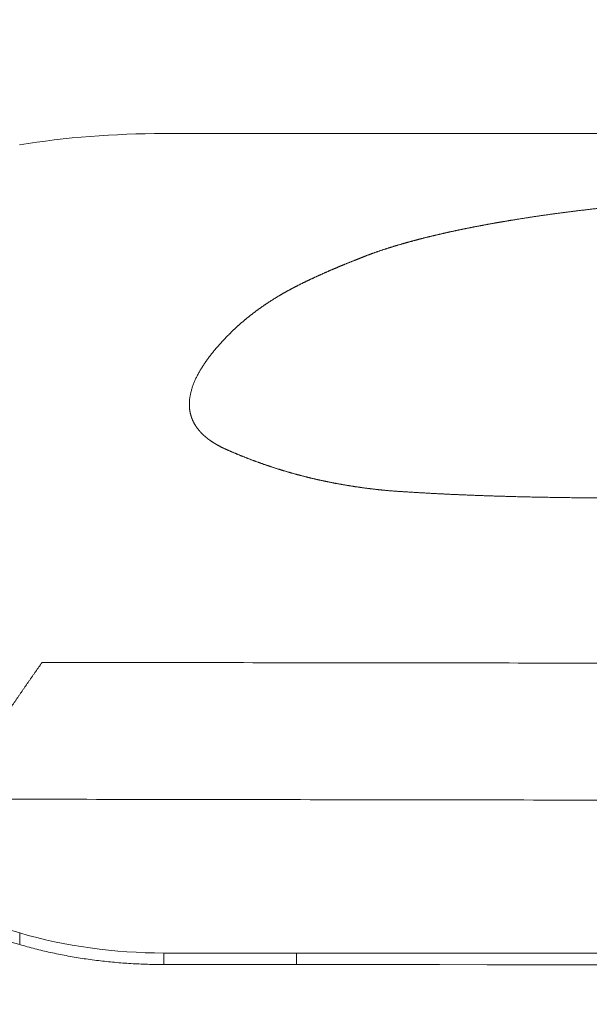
# Model space of a CAD drawing. Header units: millimetres. Extents: x 0 to 594, y 0 to 420.
# Tile 1036 of 1056: x 260.97 to 262.74, y 362.24 to 365.3. Entities that reach past the tile are written whole.
import ezdxf

# ---------------------------------------------------------------- set-up
doc = ezdxf.new("R2010")
doc.units = ezdxf.units.MM
doc.layers.add('1', color=7, linetype='Continuous', true_color=0xffffff)
doc.styles.add('Arial', font='txt')
doc.dimstyles.get("Standard").update_dxf_attribs({"dimtxt": 0.18, "dimasz": 0.18, "dimexe": 0.18, "dimexo": 0.0625, "dimgap": 0.09, "dimtad": 0, "dimtih": 1, "dimtoh": 1, "dimdec": 4, "dimzin": 0, "dimdsep": 46, "dimtxsty": 'Standard', "dimcen": 0.09, "dimadec": 0, "dimazin": 0, "dimtfac": 1, "dimtdec": 4, "dimtofl": 0, "dimtmove": 0, "dimatfit": 3, "dimfxl": 0, "dimtolj": 1, "dimtzin": 0, "dimarcsym": 0})

# ---------------------------------------------------------------- blocks, each defined once
blk = doc.blocks.new('_U4')
at = {"layer": '1', "color": 18, "lineweight": 18}
for p, q in [((145.9116, 334.1767), (145.9116, 389.8618)), ((318.508, 353.4371), (318.508, 389.8618)), ((145.9116, 387.8618), (227.4862, 387.8618)), ((318.508, 387.8618), (236.9333, 387.8618))]:
    blk.add_line(p, q, dxfattribs=at)
at = {"layer": '1', "color": 18}
for points in [[(145.9116, 387.8618), (149.4116, 388.7997), (149.4116, 386.924)], [(318.508, 387.8618), (315.008, 386.924), (315.0079, 388.7997)]]:
    blk.add_solid(points, dxfattribs=at)
at = {"layer": '1', "color": 18, "linetype": 'Continuous', "lineweight": 13, "insert": (229.1717, 385.226), "char_height": 3.5, "attachment_point": 7, "line_spacing_factor": 1.047437, "style": 'Arial'}
blk.add_mtext('\\fArial|b0|i0;\\W1.0000;3.5', dxfattribs=at)

msp = doc.modelspace()

# ---------------------------------------------------------------- linework, layer by layer
at = {"layer": '1', "color": 155, "linetype": 'Continuous', "lineweight": 18}
for points in [[(261.8273, 364.9449), (274.4389, 364.9477), (287.0505, 364.9509), (299.6622, 364.9539)], [(260.9681, 364.9098), (261.1083, 364.9333), (261.2619, 364.9448), (261.4153, 364.9449)], [(261.4153, 364.9449), (261.5526, 364.9449), (261.6899, 364.9449), (261.8273, 364.9449)], [(260.9683, 362.4636), (260.5557, 362.5849), (260.1437, 362.7046), (259.7323, 362.8222)], [(261.4155, 362.4014), (261.2625, 362.4014), (261.1093, 362.4222), (260.9683, 362.4636)], [(261.8275, 362.4012), (261.6902, 362.4012), (261.5528, 362.4013), (261.4155, 362.4014)], [(299.6624, 362.3853), (287.0508, 362.3906), (274.4391, 362.3958), (261.8275, 362.4012)], [(261.8274, 362.3654), (261.6901, 362.3654), (261.5528, 362.3655), (261.4155, 362.3655)]]:
    msp.add_open_spline(points, degree=3, dxfattribs=at)
at = {"layer": '1', "color": 155, "linetype": 'Continuous', "lineweight": 13}
for points, knots in [([(262.5018, 364.6771), (262.5035, 364.6774), (262.507, 364.678), (262.5122, 364.6788), (262.5175, 364.6797), (262.5227, 364.6805), (262.528, 364.6813), (262.5332, 364.6822), (262.5385, 364.683), (262.5437, 364.6838), (262.549, 364.6846), (262.5543, 364.6854), (262.5595, 364.6862), (262.5648, 364.687), (262.5701, 364.6878), (262.5754, 364.6886), (262.5807, 364.6893), (262.5859, 364.6901), (262.5912, 364.6909), (262.5965, 364.6916), (262.6018, 364.6924), (262.6072, 364.6931), (262.6125, 364.6939), (262.6178, 364.6946), (262.6231, 364.6953), (262.6284, 364.6961), (262.6338, 364.6968), (262.6391, 364.6975), (262.6444, 364.6982), (262.6498, 364.6989), (262.6551, 364.6996), (262.6605, 364.7003), (262.6658, 364.701), (262.6712, 364.7017), (262.6765, 364.7024), (262.6819, 364.703), (262.6872, 364.7037), (262.6926, 364.7044), (262.698, 364.705), (262.7034, 364.7057), (262.7087, 364.7064), (262.7141, 364.707), (262.7195, 364.7076), (262.7249, 364.7083), (262.7303, 364.7089), (262.7357, 364.7095), (262.7411, 364.7101), (262.7465, 364.7108), (262.7519, 364.7114), (262.7573, 364.712), (262.7627, 364.7126), (262.7681, 364.7132), (262.7736, 364.7138), (262.779, 364.7144), (262.7844, 364.7149), (262.7898, 364.7155), (262.7953, 364.7161), (262.8007, 364.7167), (262.8061, 364.7172), (262.8116, 364.7178), (262.817, 364.7183), (262.8225, 364.7189), (262.8279, 364.7194), (262.8334, 364.72), (262.8388, 364.7205), (262.8443, 364.721), (262.8497, 364.7216), (262.8552, 364.7221), (262.8607, 364.7226), (262.8661, 364.7231), (262.8716, 364.7236), (262.8771, 364.7241), (262.8825, 364.7246), (262.888, 364.7251), (262.8935, 364.7256), (262.899, 364.7261), (262.9045, 364.7266), (262.9099, 364.727), (262.9154, 364.7275), (262.9209, 364.728), (262.9264, 364.7284), (262.9319, 364.7289), (262.9374, 364.7294), (262.9429, 364.7298), (262.9484, 364.7303), (262.9539, 364.7307), (262.9594, 364.7311), (262.9649, 364.7316), (262.9704, 364.732), (262.9759, 364.7324), (262.9815, 364.7328), (262.987, 364.7332), (262.9925, 364.7337), (262.998, 364.7341), (263.0035, 364.7345), (263.0091, 364.7349), (263.0146, 364.7353), (263.0201, 364.7357), (263.0256, 364.736), (263.0312, 364.7364), (263.0367, 364.7368), (263.0422, 364.7372), (263.0478, 364.7375), (263.0533, 364.7379), (263.0588, 364.7383), (263.0644, 364.7386), (263.0699, 364.739), (263.0755, 364.7393), (263.081, 364.7397), (263.0866, 364.74), (263.0921, 364.7403), (263.0977, 364.7407), (263.1032, 364.741), (263.1088, 364.7413), (263.1143, 364.7416), (263.1199, 364.742), (263.1254, 364.7423), (263.131, 364.7426), (263.1365, 364.7429), (263.1421, 364.7432), (263.1458, 364.7434), (263.1476, 364.7435)], [0, 0, 0, 0, 0.008403, 0.016805, 0.025207, 0.033609, 0.04201, 0.050411, 0.058812, 0.067213, 0.075613, 0.084013, 0.092413, 0.100813, 0.109213, 0.117612, 0.126012, 0.134411, 0.14281, 0.15121, 0.159609, 0.168008, 0.176407, 0.184806, 0.193205, 0.201604, 0.210002, 0.218401, 0.2268, 0.235199, 0.243599, 0.251998, 0.260397, 0.268796, 0.277195, 0.285595, 0.293994, 0.302394, 0.310794, 0.319194, 0.327594, 0.335994, 0.344394, 0.352794, 0.361195, 0.369596, 0.377996, 0.386397, 0.394799, 0.4032, 0.411602, 0.420003, 0.428405, 0.436807, 0.445209, 0.453612, 0.462014, 0.470417, 0.47882, 0.487223, 0.495627, 0.50403, 0.512434, 0.520838, 0.529242, 0.537646, 0.546051, 0.554455, 0.56286, 0.571265, 0.57967, 0.588075, 0.596481, 0.604887, 0.613292, 0.621698, 0.630104, 0.638511, 0.646917, 0.655324, 0.66373, 0.672137, 0.680544, 0.688951, 0.697358, 0.705765, 0.714172, 0.72258, 0.730987, 0.739394, 0.747802, 0.756209, 0.764617, 0.773025, 0.781432, 0.78984, 0.798248, 0.806655, 0.815063, 0.82347, 0.831878, 0.840285, 0.848693, 0.8571, 0.865507, 0.873914, 0.882321, 0.890728, 0.899135, 0.907542, 0.915948, 0.924354, 0.93276, 0.941166, 0.949572, 0.957977, 0.966382, 0.974787, 0.983192, 0.991596, 1, 1, 1, 1]), ([(262.0346, 364.5622), (262.0354, 364.5625), (262.0371, 364.5632), (262.0396, 364.5642), (262.0421, 364.5651), (262.0447, 364.5661), (262.0472, 364.5671), (262.0498, 364.568), (262.0523, 364.569), (262.0549, 364.5699), (262.0575, 364.5709), (262.0601, 364.5718), (262.0626, 364.5727), (262.0652, 364.5737), (262.0678, 364.5746), (262.0704, 364.5755), (262.0731, 364.5764), (262.0757, 364.5774), (262.0783, 364.5783), (262.081, 364.5792), (262.0836, 364.5801), (262.0862, 364.581), (262.0889, 364.5819), (262.0916, 364.5828), (262.0942, 364.5837), (262.0969, 364.5846), (262.0996, 364.5854), (262.1023, 364.5863), (262.105, 364.5872), (262.1077, 364.5881), (262.1104, 364.5889), (262.1131, 364.5898), (262.1158, 364.5907), (262.1185, 364.5915), (262.1212, 364.5924), (262.124, 364.5932), (262.1267, 364.5941), (262.1294, 364.5949), (262.1322, 364.5957), (262.135, 364.5966), (262.1377, 364.5974), (262.1405, 364.5982), (262.1433, 364.5991), (262.146, 364.5999), (262.1488, 364.6007), (262.1516, 364.6015), (262.1544, 364.6023), (262.1572, 364.6031), (262.16, 364.6039), (262.1628, 364.6047), (262.1656, 364.6055), (262.1684, 364.6063), (262.1713, 364.6071), (262.1741, 364.6079), (262.1769, 364.6087), (262.1797, 364.6095), (262.1826, 364.6102), (262.1854, 364.611), (262.1883, 364.6118), (262.1911, 364.6125), (262.194, 364.6133), (262.1969, 364.6141), (262.1997, 364.6148), (262.2026, 364.6156), (262.2055, 364.6163), (262.2084, 364.6171), (262.2112, 364.6178), (262.2141, 364.6186), (262.217, 364.6193), (262.2199, 364.62), (262.2228, 364.6208), (262.2257, 364.6215), (262.2286, 364.6222), (262.2315, 364.623), (262.2345, 364.6237), (262.2374, 364.6244), (262.2403, 364.6251), (262.2432, 364.6258), (262.2462, 364.6265), (262.2491, 364.6272), (262.252, 364.6279), (262.255, 364.6286), (262.2579, 364.6293), (262.2608, 364.63), (262.2638, 364.6307), (262.2667, 364.6314), (262.2697, 364.6321), (262.2727, 364.6328), (262.2756, 364.6335), (262.2786, 364.6341), (262.2815, 364.6348), (262.2845, 364.6355), (262.2875, 364.6362), (262.2905, 364.6368), (262.2934, 364.6375), (262.2964, 364.6382), (262.2994, 364.6388), (262.3024, 364.6395), (262.3054, 364.6401), (262.3084, 364.6408), (262.3114, 364.6414), (262.3144, 364.6421), (262.3174, 364.6427), (262.3204, 364.6434), (262.3234, 364.644), (262.3264, 364.6446), (262.3294, 364.6453), (262.3324, 364.6459), (262.3354, 364.6465), (262.3385, 364.6472), (262.3415, 364.6478), (262.3445, 364.6484), (262.3475, 364.649), (262.3506, 364.6496), (262.3536, 364.6503), (262.3566, 364.6509), (262.3597, 364.6515), (262.3627, 364.6521), (262.3658, 364.6527), (262.3688, 364.6533), (262.3719, 364.6539), (262.3749, 364.6545), (262.378, 364.6551), (262.381, 364.6557), (262.3841, 364.6563), (262.3871, 364.6569), (262.3902, 364.6574), (262.3933, 364.658), (262.3963, 364.6586), (262.3994, 364.6592), (262.4025, 364.6598), (262.4055, 364.6603), (262.4086, 364.6609), (262.4117, 364.6615), (262.4148, 364.662), (262.4179, 364.6626), (262.4209, 364.6632), (262.424, 364.6637), (262.4271, 364.6643), (262.4302, 364.6649), (262.4333, 364.6654), (262.4364, 364.666), (262.4395, 364.6665), (262.4426, 364.6671), (262.4457, 364.6676), (262.4488, 364.6682), (262.4519, 364.6687), (262.455, 364.6692), (262.4581, 364.6698), (262.4612, 364.6703), (262.4643, 364.6709), (262.4674, 364.6714), (262.4706, 364.6719), (262.4737, 364.6725), (262.4768, 364.673), (262.4799, 364.6735), (262.483, 364.674), (262.4862, 364.6746), (262.4893, 364.6751), (262.4924, 364.6756), (262.4955, 364.6761), (262.4987, 364.6766), (262.5007, 364.677), (262.5018, 364.6771)], [0, 0, 0, 0, 0.006205, 0.012409, 0.018614, 0.024818, 0.031021, 0.037225, 0.043428, 0.049631, 0.055834, 0.062037, 0.06824, 0.074443, 0.080646, 0.086849, 0.093052, 0.099255, 0.105458, 0.111661, 0.117865, 0.124068, 0.130272, 0.136476, 0.14268, 0.148885, 0.155089, 0.161294, 0.1675, 0.173705, 0.179911, 0.186117, 0.192324, 0.198531, 0.204738, 0.210945, 0.217153, 0.223361, 0.22957, 0.235779, 0.241988, 0.248198, 0.254408, 0.260618, 0.266829, 0.27304, 0.279252, 0.285463, 0.291676, 0.297888, 0.304101, 0.310314, 0.316528, 0.322741, 0.328956, 0.33517, 0.341385, 0.3476, 0.353815, 0.36003, 0.366246, 0.372462, 0.378678, 0.384894, 0.39111, 0.397327, 0.403543, 0.40976, 0.415977, 0.422194, 0.42841, 0.434627, 0.440844, 0.447061, 0.453278, 0.459494, 0.465711, 0.471927, 0.478143, 0.484359, 0.490575, 0.49679, 0.503005, 0.50922, 0.515435, 0.521649, 0.527863, 0.534077, 0.540291, 0.546504, 0.552717, 0.55893, 0.565143, 0.571356, 0.577568, 0.583781, 0.589993, 0.596205, 0.602417, 0.608629, 0.614841, 0.621052, 0.627264, 0.633476, 0.639687, 0.645899, 0.65211, 0.658322, 0.664533, 0.670744, 0.676956, 0.683167, 0.689379, 0.69559, 0.701802, 0.708013, 0.714225, 0.720436, 0.726648, 0.732859, 0.739071, 0.745282, 0.751494, 0.757706, 0.763918, 0.77013, 0.776342, 0.782554, 0.788766, 0.794978, 0.80119, 0.807402, 0.813615, 0.819827, 0.826039, 0.832252, 0.838464, 0.844677, 0.85089, 0.857102, 0.863315, 0.869528, 0.875741, 0.881953, 0.888166, 0.894379, 0.900592, 0.906805, 0.913018, 0.919231, 0.925444, 0.931657, 0.937871, 0.944084, 0.950297, 0.95651, 0.962723, 0.968936, 0.975149, 0.981362, 0.987574, 0.993787, 1, 1, 1, 1]), ([(261.7732, 364.4414), (261.7739, 364.4419), (261.7753, 364.4427), (261.7775, 364.444), (261.7797, 364.4452), (261.7818, 364.4465), (261.784, 364.4478), (261.7862, 364.449), (261.7884, 364.4503), (261.7906, 364.4515), (261.7928, 364.4528), (261.795, 364.454), (261.7972, 364.4553), (261.7995, 364.4565), (261.8017, 364.4577), (261.804, 364.4589), (261.8062, 364.4602), (261.8085, 364.4614), (261.8108, 364.4626), (261.8131, 364.4638), (261.8153, 364.465), (261.8176, 364.4662), (261.8199, 364.4674), (261.8222, 364.4686), (261.8246, 364.4698), (261.8269, 364.471), (261.8292, 364.4722), (261.8316, 364.4734), (261.8339, 364.4746), (261.8362, 364.4758), (261.8386, 364.477), (261.841, 364.4781), (261.8433, 364.4793), (261.8457, 364.4805), (261.8481, 364.4817), (261.8505, 364.4828), (261.8529, 364.484), (261.8552, 364.4851), (261.8576, 364.4863), (261.8601, 364.4875), (261.8625, 364.4886), (261.8649, 364.4898), (261.8673, 364.4909), (261.8697, 364.4921), (261.8722, 364.4932), (261.8746, 364.4943), (261.877, 364.4955), (261.8795, 364.4966), (261.8819, 364.4977), (261.8844, 364.4989), (261.8868, 364.5), (261.8893, 364.5011), (261.8918, 364.5023), (261.8942, 364.5034), (261.8967, 364.5045), (261.8992, 364.5056), (261.9016, 364.5067), (261.9041, 364.5078), (261.9066, 364.509), (261.9091, 364.5101), (261.9116, 364.5112), (261.9141, 364.5123), (261.9166, 364.5134), (261.9191, 364.5145), (261.9216, 364.5156), (261.9241, 364.5167), (261.9266, 364.5178), (261.9291, 364.5189), (261.9316, 364.52), (261.9341, 364.5211), (261.9367, 364.5221), (261.9392, 364.5232), (261.9417, 364.5243), (261.9443, 364.5254), (261.9468, 364.5265), (261.9493, 364.5276), (261.9519, 364.5286), (261.9544, 364.5297), (261.957, 364.5308), (261.9595, 364.5319), (261.9621, 364.5329), (261.9646, 364.534), (261.9672, 364.5351), (261.9697, 364.5361), (261.9723, 364.5372), (261.9749, 364.5382), (261.9774, 364.5393), (261.98, 364.5404), (261.9826, 364.5414), (261.9852, 364.5425), (261.9877, 364.5435), (261.9903, 364.5446), (261.9929, 364.5456), (261.9955, 364.5467), (261.9981, 364.5477), (262.0007, 364.5488), (262.0033, 364.5498), (262.0059, 364.5508), (262.0085, 364.5519), (262.0111, 364.5529), (262.0137, 364.554), (262.0163, 364.555), (262.0189, 364.556), (262.0215, 364.5571), (262.0241, 364.5581), (262.0267, 364.5591), (262.0293, 364.5602), (262.032, 364.5612), (262.0337, 364.5619), (262.0346, 364.5622)], [0, 0, 0, 0, 0.009337, 0.018674, 0.02801, 0.037347, 0.046683, 0.056019, 0.065356, 0.074692, 0.084028, 0.093365, 0.102702, 0.112039, 0.121376, 0.130714, 0.140052, 0.14939, 0.158729, 0.168068, 0.177408, 0.186748, 0.196089, 0.20543, 0.214772, 0.224114, 0.233457, 0.2428, 0.252144, 0.261488, 0.270833, 0.280178, 0.289524, 0.298871, 0.308218, 0.317565, 0.326913, 0.336261, 0.34561, 0.354959, 0.364308, 0.373658, 0.383008, 0.392358, 0.401709, 0.41106, 0.420411, 0.429762, 0.439113, 0.448464, 0.457815, 0.467166, 0.476517, 0.485868, 0.495219, 0.504569, 0.513919, 0.523269, 0.532619, 0.541968, 0.551317, 0.560666, 0.570015, 0.579363, 0.588712, 0.59806, 0.607408, 0.616756, 0.626104, 0.635452, 0.644799, 0.654147, 0.663494, 0.672842, 0.682189, 0.691536, 0.700883, 0.71023, 0.719578, 0.728925, 0.738272, 0.747619, 0.756966, 0.766313, 0.77566, 0.785007, 0.794354, 0.803701, 0.813048, 0.822396, 0.831743, 0.84109, 0.850437, 0.859785, 0.869132, 0.878479, 0.887827, 0.897174, 0.906522, 0.915869, 0.925217, 0.934565, 0.943912, 0.95326, 0.962608, 0.971956, 0.981304, 0.990652, 1, 1, 1, 1]), ([(261.6191, 364.3228), (261.6197, 364.3235), (261.621, 364.3247), (261.623, 364.3267), (261.6249, 364.3286), (261.6269, 364.3305), (261.6289, 364.3325), (261.6309, 364.3344), (261.6329, 364.3363), (261.6349, 364.3382), (261.637, 364.3401), (261.639, 364.342), (261.6411, 364.3439), (261.6432, 364.3458), (261.6453, 364.3477), (261.6474, 364.3496), (261.6495, 364.3515), (261.6516, 364.3534), (261.6537, 364.3552), (261.6559, 364.3571), (261.658, 364.359), (261.6602, 364.3608), (261.6624, 364.3627), (261.6646, 364.3645), (261.6668, 364.3664), (261.669, 364.3682), (261.6712, 364.3701), (261.6735, 364.3719), (261.6757, 364.3737), (261.678, 364.3756), (261.6803, 364.3774), (261.6826, 364.3792), (261.6849, 364.381), (261.6872, 364.3828), (261.6895, 364.3846), (261.6918, 364.3864), (261.6942, 364.3882), (261.6966, 364.39), (261.6989, 364.3918), (261.7013, 364.3936), (261.7037, 364.3954), (261.7061, 364.3971), (261.7086, 364.3989), (261.711, 364.4007), (261.7135, 364.4024), (261.7159, 364.4042), (261.7184, 364.4059), (261.7209, 364.4077), (261.7234, 364.4094), (261.7259, 364.4111), (261.7284, 364.4128), (261.7309, 364.4146), (261.7335, 364.4163), (261.7361, 364.418), (261.7386, 364.4197), (261.7412, 364.4214), (261.7438, 364.4231), (261.7464, 364.4248), (261.749, 364.4265), (261.7517, 364.4282), (261.7543, 364.4298), (261.757, 364.4315), (261.7597, 364.4332), (261.7623, 364.4348), (261.765, 364.4365), (261.7677, 364.4381), (261.7705, 364.4398), (261.7723, 364.4409), (261.7732, 364.4414)], [0, 0, 0, 0, 0.015154, 0.030308, 0.045463, 0.060618, 0.075773, 0.090928, 0.106084, 0.121239, 0.136395, 0.15155, 0.166706, 0.181862, 0.197018, 0.212173, 0.227329, 0.242484, 0.25764, 0.272795, 0.28795, 0.303105, 0.31826, 0.333415, 0.348569, 0.363723, 0.378877, 0.394031, 0.409184, 0.424337, 0.43949, 0.454643, 0.469795, 0.484947, 0.500098, 0.51525, 0.530401, 0.545552, 0.560702, 0.575852, 0.591002, 0.606152, 0.621301, 0.63645, 0.651599, 0.666748, 0.681896, 0.697045, 0.712193, 0.72734, 0.742488, 0.757636, 0.772783, 0.78793, 0.803078, 0.818225, 0.833372, 0.848519, 0.863667, 0.878814, 0.893962, 0.909109, 0.924257, 0.939405, 0.954553, 0.969702, 0.984851, 1, 1, 1, 1]), ([(261.6065, 363.9657), (261.606, 363.9659), (261.605, 363.9664), (261.6036, 363.9671), (261.6021, 363.9677), (261.6006, 363.9684), (261.5992, 363.9691), (261.5977, 363.9698), (261.5963, 363.9705), (261.5949, 363.9712), (261.5935, 363.9719), (261.592, 363.9727), (261.5906, 363.9734), (261.5892, 363.9741), (261.5879, 363.9748), (261.5865, 363.9756), (261.5851, 363.9763), (261.5838, 363.977), (261.5824, 363.9778), (261.5811, 363.9785), (261.5798, 363.9793), (261.5784, 363.98), (261.5771, 363.9808), (261.5758, 363.9816), (261.5745, 363.9824), (261.5732, 363.9831), (261.572, 363.9839), (261.5707, 363.9847), (261.5695, 363.9855), (261.5682, 363.9863), (261.567, 363.9871), (261.5658, 363.9879), (261.5645, 363.9887), (261.5633, 363.9895), (261.5621, 363.9903), (261.561, 363.9911), (261.5598, 363.9919), (261.5586, 363.9928), (261.5575, 363.9936), (261.5563, 363.9944), (261.5552, 363.9953), (261.5541, 363.9961), (261.553, 363.9969), (261.5519, 363.9978), (261.5508, 363.9986), (261.5497, 363.9995), (261.5486, 364.0003), (261.5476, 364.0012), (261.5465, 364.0021), (261.5455, 364.0029), (261.5445, 364.0038), (261.5434, 364.0047), (261.5424, 364.0056), (261.5414, 364.0064), (261.5405, 364.0073), (261.5395, 364.0082), (261.5385, 364.0091), (261.5376, 364.01), (261.5366, 364.0109), (261.5357, 364.0118), (261.5348, 364.0127), (261.5339, 364.0136), (261.533, 364.0145), (261.5321, 364.0154), (261.5312, 364.0163), (261.5304, 364.0172), (261.5295, 364.0182), (261.5287, 364.0191), (261.5279, 364.02), (261.527, 364.0209), (261.5262, 364.0218), (261.5254, 364.0228), (261.5247, 364.0237), (261.5239, 364.0246), (261.5231, 364.0256), (261.5224, 364.0265), (261.5216, 364.0275), (261.5209, 364.0284), (261.5202, 364.0294), (261.5195, 364.0303), (261.5188, 364.0313), (261.5181, 364.0322), (261.5174, 364.0332), (261.5167, 364.0341), (261.5161, 364.0351), (261.5154, 364.036), (261.5148, 364.037), (261.5142, 364.038), (261.5136, 364.0389), (261.5129, 364.0399), (261.5124, 364.0409), (261.5118, 364.0418), (261.5112, 364.0428), (261.5106, 364.0438), (261.5101, 364.0447), (261.5095, 364.0457), (261.509, 364.0467), (261.5085, 364.0477), (261.508, 364.0486), (261.5075, 364.0496), (261.507, 364.0506), (261.5065, 364.0516), (261.5061, 364.0526), (261.5056, 364.0536), (261.5052, 364.0545), (261.5047, 364.0555), (261.5043, 364.0565), (261.5039, 364.0575), (261.5035, 364.0585), (261.5031, 364.0595), (261.5027, 364.0605), (261.5023, 364.0615), (261.502, 364.0624), (261.5016, 364.0634), (261.5013, 364.0644), (261.5009, 364.0654), (261.5006, 364.0664), (261.5003, 364.0674), (261.5, 364.0684), (261.4997, 364.0694), (261.4994, 364.0704), (261.4991, 364.0714), (261.4988, 364.0724), (261.4986, 364.0734), (261.4983, 364.0744), (261.4981, 364.0754), (261.4978, 364.0764), (261.4976, 364.0774), (261.4974, 364.0784), (261.4972, 364.0794), (261.497, 364.0804), (261.4968, 364.0814), (261.4966, 364.0824), (261.4965, 364.0834), (261.4963, 364.0844), (261.4961, 364.0854), (261.496, 364.0864), (261.4958, 364.0874), (261.4957, 364.0884), (261.4956, 364.0894), (261.4955, 364.0904), (261.4954, 364.0914), (261.4953, 364.0924), (261.4952, 364.0934), (261.4951, 364.0944), (261.495, 364.0954), (261.495, 364.0964), (261.4948, 364.0989), (261.4947, 364.1027), (261.4947, 364.108), (261.495, 364.1133), (261.4954, 364.1186), (261.496, 364.1238), (261.4968, 364.1291), (261.4978, 364.1343), (261.4989, 364.1395), (261.5002, 364.1447), (261.5016, 364.1498), (261.5031, 364.155), (261.5048, 364.1601), (261.5067, 364.1652), (261.5086, 364.1703), (261.5107, 364.1754), (261.513, 364.1805), (261.5153, 364.1855), (261.5177, 364.1905), (261.5203, 364.1955), (261.5229, 364.2005), (261.5257, 364.2054), (261.5286, 364.2104), (261.5315, 364.2153), (261.5346, 364.2202), (261.5377, 364.225), (261.5409, 364.2299), (261.5442, 364.2347), (261.5476, 364.2395), (261.551, 364.2443), (261.5545, 364.2491), (261.5581, 364.2538), (261.5618, 364.2586), (261.5655, 364.2633), (261.5693, 364.268), (261.5731, 364.2726), (261.577, 364.2773), (261.581, 364.2819), (261.585, 364.2865), (261.5891, 364.2911), (261.5932, 364.2957), (261.5974, 364.3003), (261.6016, 364.3048), (261.6059, 364.3093), (261.6102, 364.3138), (261.6146, 364.3183), (261.6176, 364.3213), (261.6191, 364.3228)], [0, 0, 0, 0, 0.002567, 0.005134, 0.007702, 0.010269, 0.012836, 0.015403, 0.01797, 0.020537, 0.023105, 0.025672, 0.028238, 0.030805, 0.033372, 0.035939, 0.038506, 0.041072, 0.043639, 0.046206, 0.048772, 0.051338, 0.053905, 0.056471, 0.059037, 0.061603, 0.064168, 0.066734, 0.0693, 0.071865, 0.074431, 0.076996, 0.079561, 0.082126, 0.084691, 0.087255, 0.08982, 0.092384, 0.094949, 0.097513, 0.100077, 0.102641, 0.105205, 0.107768, 0.110332, 0.112895, 0.115458, 0.118021, 0.120584, 0.123147, 0.12571, 0.128273, 0.130835, 0.133398, 0.13596, 0.138523, 0.141085, 0.143648, 0.14621, 0.148773, 0.151336, 0.153899, 0.156462, 0.159025, 0.161588, 0.164151, 0.166715, 0.169278, 0.171842, 0.174406, 0.17697, 0.179535, 0.182099, 0.184664, 0.187229, 0.189794, 0.192359, 0.194925, 0.19749, 0.200056, 0.202622, 0.205188, 0.207754, 0.21032, 0.212887, 0.215454, 0.21802, 0.220587, 0.223154, 0.225721, 0.228288, 0.230855, 0.233422, 0.235989, 0.238556, 0.241123, 0.24369, 0.246257, 0.248823, 0.25139, 0.253957, 0.256523, 0.25909, 0.261656, 0.264222, 0.266789, 0.269355, 0.271922, 0.274489, 0.277055, 0.279622, 0.282189, 0.284756, 0.287324, 0.289891, 0.292459, 0.295027, 0.297595, 0.300163, 0.302732, 0.305301, 0.30787, 0.310439, 0.313008, 0.315578, 0.318148, 0.320718, 0.323288, 0.325859, 0.32843, 0.331, 0.333571, 0.336143, 0.338714, 0.341286, 0.343857, 0.346429, 0.349001, 0.351573, 0.354145, 0.356717, 0.359289, 0.361861, 0.364433, 0.367005, 0.369577, 0.372148, 0.37472, 0.388322, 0.401921, 0.415521, 0.429121, 0.442721, 0.456323, 0.469924, 0.483525, 0.497122, 0.510715, 0.524304, 0.53789, 0.551475, 0.56506, 0.578645, 0.592232, 0.60582, 0.619411, 0.633004, 0.6466, 0.660198, 0.673798, 0.6874, 0.701002, 0.714605, 0.728207, 0.741808, 0.755407, 0.769002, 0.782596, 0.796187, 0.809776, 0.823364, 0.836952, 0.850538, 0.864125, 0.877711, 0.891298, 0.904884, 0.918471, 0.932058, 0.945646, 0.959234, 0.972822, 0.986411, 1, 1, 1, 1]), ([(262.117, 363.8361), (262.1158, 363.8362), (262.1135, 363.8365), (262.11, 363.8368), (262.1065, 363.8371), (262.103, 363.8374), (262.0995, 363.8378), (262.096, 363.8381), (262.0925, 363.8385), (262.089, 363.8388), (262.0856, 363.8392), (262.0821, 363.8396), (262.0786, 363.8399), (262.0751, 363.8403), (262.0716, 363.8407), (262.0682, 363.8411), (262.0647, 363.8415), (262.0612, 363.8419), (262.0578, 363.8423), (262.0543, 363.8428), (262.0508, 363.8432), (262.0474, 363.8436), (262.0439, 363.8441), (262.0405, 363.8445), (262.037, 363.845), (262.0336, 363.8455), (262.0301, 363.8459), (262.0267, 363.8464), (262.0233, 363.8469), (262.0198, 363.8474), (262.0164, 363.8479), (262.013, 363.8484), (262.0096, 363.8489), (262.0061, 363.8494), (262.0027, 363.85), (261.9993, 363.8505), (261.9959, 363.851), (261.9925, 363.8516), (261.9891, 363.8521), (261.9857, 363.8527), (261.9823, 363.8532), (261.9789, 363.8538), (261.9755, 363.8544), (261.9721, 363.855), (261.9688, 363.8556), (261.9654, 363.8562), (261.962, 363.8568), (261.9586, 363.8574), (261.9553, 363.858), (261.9519, 363.8586), (261.9486, 363.8592), (261.9452, 363.8599), (261.9419, 363.8605), (261.9385, 363.8612), (261.9352, 363.8618), (261.9318, 363.8625), (261.9285, 363.8631), (261.9252, 363.8638), (261.9219, 363.8645), (261.9185, 363.8652), (261.9152, 363.8659), (261.9119, 363.8666), (261.9086, 363.8673), (261.9053, 363.868), (261.902, 363.8687), (261.8987, 363.8694), (261.8955, 363.8701), (261.8922, 363.8709), (261.8889, 363.8716), (261.8856, 363.8724), (261.8824, 363.8731), (261.8791, 363.8739), (261.8758, 363.8746), (261.8726, 363.8754), (261.8694, 363.8762), (261.8661, 363.877), (261.8629, 363.8778), (261.8596, 363.8786), (261.8564, 363.8794), (261.8532, 363.8802), (261.85, 363.881), (261.8468, 363.8818), (261.8436, 363.8826), (261.8404, 363.8835), (261.8372, 363.8843), (261.834, 363.8852), (261.8308, 363.886), (261.8277, 363.8869), (261.8245, 363.8877), (261.8213, 363.8886), (261.8182, 363.8895), (261.815, 363.8903), (261.8119, 363.8912), (261.8087, 363.8921), (261.8056, 363.893), (261.8025, 363.8939), (261.7993, 363.8948), (261.7962, 363.8957), (261.7931, 363.8967), (261.79, 363.8976), (261.7869, 363.8985), (261.7838, 363.8994), (261.7807, 363.9004), (261.7776, 363.9013), (261.7745, 363.9023), (261.7715, 363.9032), (261.7684, 363.9042), (261.7653, 363.9052), (261.7623, 363.9061), (261.7592, 363.9071), (261.7562, 363.9081), (261.7532, 363.9091), (261.7501, 363.9101), (261.7471, 363.9111), (261.7441, 363.9121), (261.7411, 363.9131), (261.7381, 363.9141), (261.7351, 363.9151), (261.7321, 363.9162), (261.7291, 363.9172), (261.7261, 363.9182), (261.7231, 363.9193), (261.7202, 363.9203), (261.7172, 363.9213), (261.7142, 363.9224), (261.7113, 363.9235), (261.7083, 363.9245), (261.7054, 363.9256), (261.7025, 363.9267), (261.6995, 363.9277), (261.6966, 363.9288), (261.6937, 363.9299), (261.6908, 363.931), (261.6879, 363.9321), (261.685, 363.9332), (261.6821, 363.9343), (261.6792, 363.9354), (261.6763, 363.9365), (261.6735, 363.9376), (261.6706, 363.9388), (261.6678, 363.9399), (261.6649, 363.941), (261.6621, 363.9422), (261.6592, 363.9433), (261.6564, 363.9444), (261.6536, 363.9456), (261.6507, 363.9467), (261.6479, 363.9479), (261.6451, 363.9491), (261.6423, 363.9502), (261.6395, 363.9514), (261.6367, 363.9526), (261.634, 363.9537), (261.6312, 363.9549), (261.6284, 363.9561), (261.6257, 363.9573), (261.6229, 363.9585), (261.6202, 363.9597), (261.6174, 363.9609), (261.6147, 363.9621), (261.612, 363.9633), (261.6092, 363.9645), (261.6074, 363.9653), (261.6065, 363.9657)], [0, 0, 0, 0, 0.006211, 0.012423, 0.018634, 0.024846, 0.031057, 0.037268, 0.04348, 0.049691, 0.055903, 0.062114, 0.068325, 0.074537, 0.080748, 0.086959, 0.093171, 0.099382, 0.105594, 0.111805, 0.118016, 0.124228, 0.130439, 0.13665, 0.142862, 0.149073, 0.155284, 0.161496, 0.167707, 0.173918, 0.180129, 0.186341, 0.192552, 0.198763, 0.204974, 0.211185, 0.217396, 0.223607, 0.229819, 0.23603, 0.24224, 0.248451, 0.254662, 0.260873, 0.267084, 0.273295, 0.279505, 0.285716, 0.291927, 0.298137, 0.304348, 0.310558, 0.316768, 0.322979, 0.329189, 0.335399, 0.341609, 0.347819, 0.354029, 0.360239, 0.366449, 0.372658, 0.378868, 0.385077, 0.391287, 0.397496, 0.403705, 0.409915, 0.416124, 0.422332, 0.428541, 0.43475, 0.440959, 0.447167, 0.453376, 0.459584, 0.465792, 0.472, 0.478208, 0.484416, 0.490624, 0.496831, 0.503039, 0.509246, 0.515454, 0.521661, 0.527868, 0.534075, 0.540282, 0.546489, 0.552697, 0.558904, 0.565111, 0.571318, 0.577526, 0.583733, 0.589941, 0.596148, 0.602356, 0.608564, 0.614772, 0.62098, 0.627189, 0.633397, 0.639606, 0.645815, 0.652024, 0.658233, 0.664443, 0.670653, 0.676862, 0.683073, 0.689283, 0.695494, 0.701704, 0.707915, 0.714127, 0.720338, 0.72655, 0.732762, 0.738974, 0.745186, 0.751399, 0.757612, 0.763825, 0.770038, 0.776251, 0.782465, 0.788679, 0.794893, 0.801107, 0.807322, 0.813536, 0.819751, 0.825966, 0.832181, 0.838396, 0.844611, 0.850827, 0.857042, 0.863258, 0.869474, 0.875689, 0.881905, 0.888121, 0.894337, 0.900553, 0.906769, 0.912985, 0.919201, 0.925417, 0.931633, 0.937849, 0.944065, 0.95028, 0.956496, 0.962711, 0.968926, 0.975142, 0.981357, 0.987571, 0.993786, 1, 1, 1, 1]), ([(262.8545, 363.8136), (262.8508, 363.8136), (262.8433, 363.8136), (262.8321, 363.8136), (262.8209, 363.8136), (262.8097, 363.8137), (262.7985, 363.8137), (262.7873, 363.8138), (262.7761, 363.8138), (262.7649, 363.8139), (262.7537, 363.814), (262.7425, 363.8141), (262.7313, 363.8142), (262.7201, 363.8143), (262.7089, 363.8144), (262.6977, 363.8145), (262.6865, 363.8146), (262.6753, 363.8148), (262.6642, 363.8149), (262.653, 363.8151), (262.6418, 363.8152), (262.6306, 363.8154), (262.6194, 363.8156), (262.6082, 363.8158), (262.597, 363.816), (262.5858, 363.8162), (262.5746, 363.8164), (262.5634, 363.8167), (262.5522, 363.8169), (262.541, 363.8172), (262.5298, 363.8174), (262.5187, 363.8177), (262.5075, 363.818), (262.4963, 363.8183), (262.4851, 363.8186), (262.4739, 363.8189), (262.4627, 363.8192), (262.4515, 363.8196), (262.4404, 363.8199), (262.4292, 363.8203), (262.418, 363.8207), (262.4068, 363.821), (262.3956, 363.8214), (262.3845, 363.8218), (262.3733, 363.8223), (262.3621, 363.8227), (262.351, 363.8232), (262.3398, 363.8236), (262.3286, 363.8241), (262.3175, 363.8246), (262.3063, 363.8251), (262.2951, 363.8256), (262.284, 363.8262), (262.2728, 363.8267), (262.2617, 363.8273), (262.2505, 363.8279), (262.2394, 363.8285), (262.2282, 363.8291), (262.2171, 363.8297), (262.206, 363.8304), (262.1948, 363.831), (262.1837, 363.8317), (262.1726, 363.8324), (262.1615, 363.8331), (262.1503, 363.8338), (262.1392, 363.8346), (262.1281, 363.8354), (262.1207, 363.8359), (262.117, 363.8361)], [0, 0, 0, 0, 0.015152, 0.030303, 0.045455, 0.060607, 0.075758, 0.09091, 0.106062, 0.121213, 0.136365, 0.151516, 0.166668, 0.181819, 0.196971, 0.212122, 0.227273, 0.242424, 0.257576, 0.272727, 0.287878, 0.303029, 0.318181, 0.333332, 0.348483, 0.363635, 0.378786, 0.393938, 0.409089, 0.424241, 0.439393, 0.454545, 0.469697, 0.48485, 0.500002, 0.515155, 0.530308, 0.545462, 0.560615, 0.575769, 0.590922, 0.606075, 0.621229, 0.636382, 0.651535, 0.666688, 0.68184, 0.696993, 0.712145, 0.727297, 0.742449, 0.7576, 0.772751, 0.787902, 0.803053, 0.818203, 0.833353, 0.848503, 0.863653, 0.878802, 0.893952, 0.909101, 0.924251, 0.9394, 0.95455, 0.9697, 0.98485, 1, 1, 1, 1]), ([(260.755, 362.879), (260.7566, 362.8815), (260.7598, 362.8866), (260.7646, 362.8942), (260.7694, 362.9017), (260.7742, 362.9093), (260.7789, 362.9168), (260.7837, 362.9244), (260.7885, 362.9319), (260.7933, 362.9394), (260.7982, 362.947), (260.803, 362.9545), (260.8078, 362.962), (260.8126, 362.9694), (260.8174, 362.9769), (260.8222, 362.9844), (260.8271, 362.9918), (260.8319, 362.9993), (260.8367, 363.0067), (260.8416, 363.0141), (260.8464, 363.0216), (260.8513, 363.029), (260.8561, 363.0364), (260.861, 363.0438), (260.8658, 363.0511), (260.8707, 363.0585), (260.8755, 363.0659), (260.8804, 363.0732), (260.8853, 363.0806), (260.8901, 363.0879), (260.895, 363.0952), (260.8999, 363.1025), (260.9048, 363.1098), (260.9096, 363.1171), (260.9145, 363.1244), (260.9194, 363.1317), (260.9243, 363.1389), (260.9292, 363.1462), (260.9341, 363.1534), (260.939, 363.1607), (260.9439, 363.1679), (260.9488, 363.1751), (260.9537, 363.1823), (260.9587, 363.1895), (260.9636, 363.1967), (260.9685, 363.2039), (260.9734, 363.2111), (260.9783, 363.2182), (260.9833, 363.2254), (260.9882, 363.2325), (260.9932, 363.2396), (260.9981, 363.2468), (261.003, 363.2539), (261.008, 363.261), (261.0129, 363.2681), (261.0179, 363.2752), (261.0228, 363.2822), (261.0278, 363.2893), (261.0328, 363.2963), (261.0361, 363.301), (261.0377, 363.3034)], [0, 0, 0, 0, 0.017241, 0.034483, 0.051724, 0.068966, 0.086207, 0.103448, 0.12069, 0.137931, 0.155172, 0.172414, 0.189655, 0.206896, 0.224138, 0.241379, 0.258621, 0.275862, 0.293103, 0.310345, 0.327586, 0.344827, 0.362069, 0.37931, 0.396552, 0.413793, 0.431034, 0.448276, 0.465517, 0.482758, 0.5, 0.517241, 0.534483, 0.551724, 0.568965, 0.586207, 0.603448, 0.62069, 0.637931, 0.655172, 0.672414, 0.689655, 0.706896, 0.724138, 0.741379, 0.758621, 0.775862, 0.793103, 0.810345, 0.827586, 0.844828, 0.862069, 0.87931, 0.896552, 0.913793, 0.931034, 0.948276, 0.965517, 0.982759, 1, 1, 1, 1])]:
    msp.add_open_spline(points, degree=3, knots=knots, dxfattribs=at)
for points, degree in [([(261.0377, 363.3034), (261.3409, 363.303), (261.9471, 363.3023), (262.8565, 363.3011), (263.4627, 363.3004), (263.7659, 363.3)], 3), ([(263.6478, 362.8746), (263.4871, 362.8749), (263.1657, 362.8754), (262.6835, 362.8761), (262.2014, 362.8768), (261.7193, 362.8776), (261.2371, 362.8783), (260.9157, 362.8788), (260.755, 362.879)], 3), ([(260.9683, 362.4636), (260.9683, 362.4276)], 1), ([(261.4155, 362.4014), (261.4155, 362.3655)], 1), ([(261.8275, 362.4012), (261.8274, 362.3654)], 1)]:
    msp.add_open_spline(points, degree=degree, dxfattribs=at)
at = {"layer": '1', "color": 155, "linetype": 'Continuous', "lineweight": 18}
for points, knots in [([(260.9683, 362.4276), (260.8652, 362.4577), (260.6589, 362.518), (260.3498, 362.6076), (260.0409, 362.6965), (259.8351, 362.7552), (259.7323, 362.7846)], [0, 0, 0, 0, 0.25, 0.5, 0.75, 1, 1, 1, 1]), ([(261.4155, 362.3655), (261.3985, 362.3657), (261.3645, 362.366), (261.3136, 362.3684), (261.2628, 362.3722), (261.2124, 362.3776), (261.1623, 362.3845), (261.1128, 362.3929), (261.0638, 362.4029), (261.0155, 362.4142), (260.984, 362.4231), (260.9683, 362.4276)], [0, 0, 0, 0, 0.111125, 0.222272, 0.333423, 0.444563, 0.555682, 0.666775, 0.777848, 0.888915, 1, 1, 1, 1]), ([(299.6624, 362.3497), (296.5095, 362.351), (289.4154, 362.3539), (279.9567, 362.3578), (270.498, 362.3617), (264.9804, 362.364), (261.8274, 362.3654)], [0, 0, 0, 0, 0.25, 0.5625, 0.75, 1, 1, 1, 1])]:
    msp.add_open_spline(points, degree=3, knots=knots, dxfattribs=at)

# ---------------------------------------------------------------- dimensions: what is measured, and where the dimension line sits
at = {"layer": '1', "color": 18, "linetype": 'Continuous', "lineweight": 13}
dim = msp.add_linear_dim(base=(145.9116, 387.8618), p1=(318.508, 353.4371), p2=(145.9116, 334.1767), dimstyle='Standard', override={"dimtxt": 3.5, "dimasz": 3.5, "dimexe": 2, "dimexo": 0, "dimgap": 1.5, "dimtih": 1, "dimtoh": 1, "dimdec": 1, "dimlfac": 0.02, "dimdsep": 46, "dimlunit": 2, "dimtxsty": 'Arial', "dimsah": 1, "dimse1": 0, "dimse2": 0, "dimsd1": 0, "dimsd2": 0, "dimclrd": 18, "dimclre": 18, "dimclrt": 18, "dimtol": 0, "dimtm": -0.1, "dimtfac": 1, "dimtdec": 2, "dimtofl": 1, "dimtmove": 0, "dimlwd": 18, "dimlwe": 18}, dxfattribs=at)
dim.commit()
dim.dimension.update_dxf_attribs({"geometry": '_U4', "text_midpoint": (232.2098, 387.8618), "dimtype": 160})

doc.saveas('drawing.dxf')
